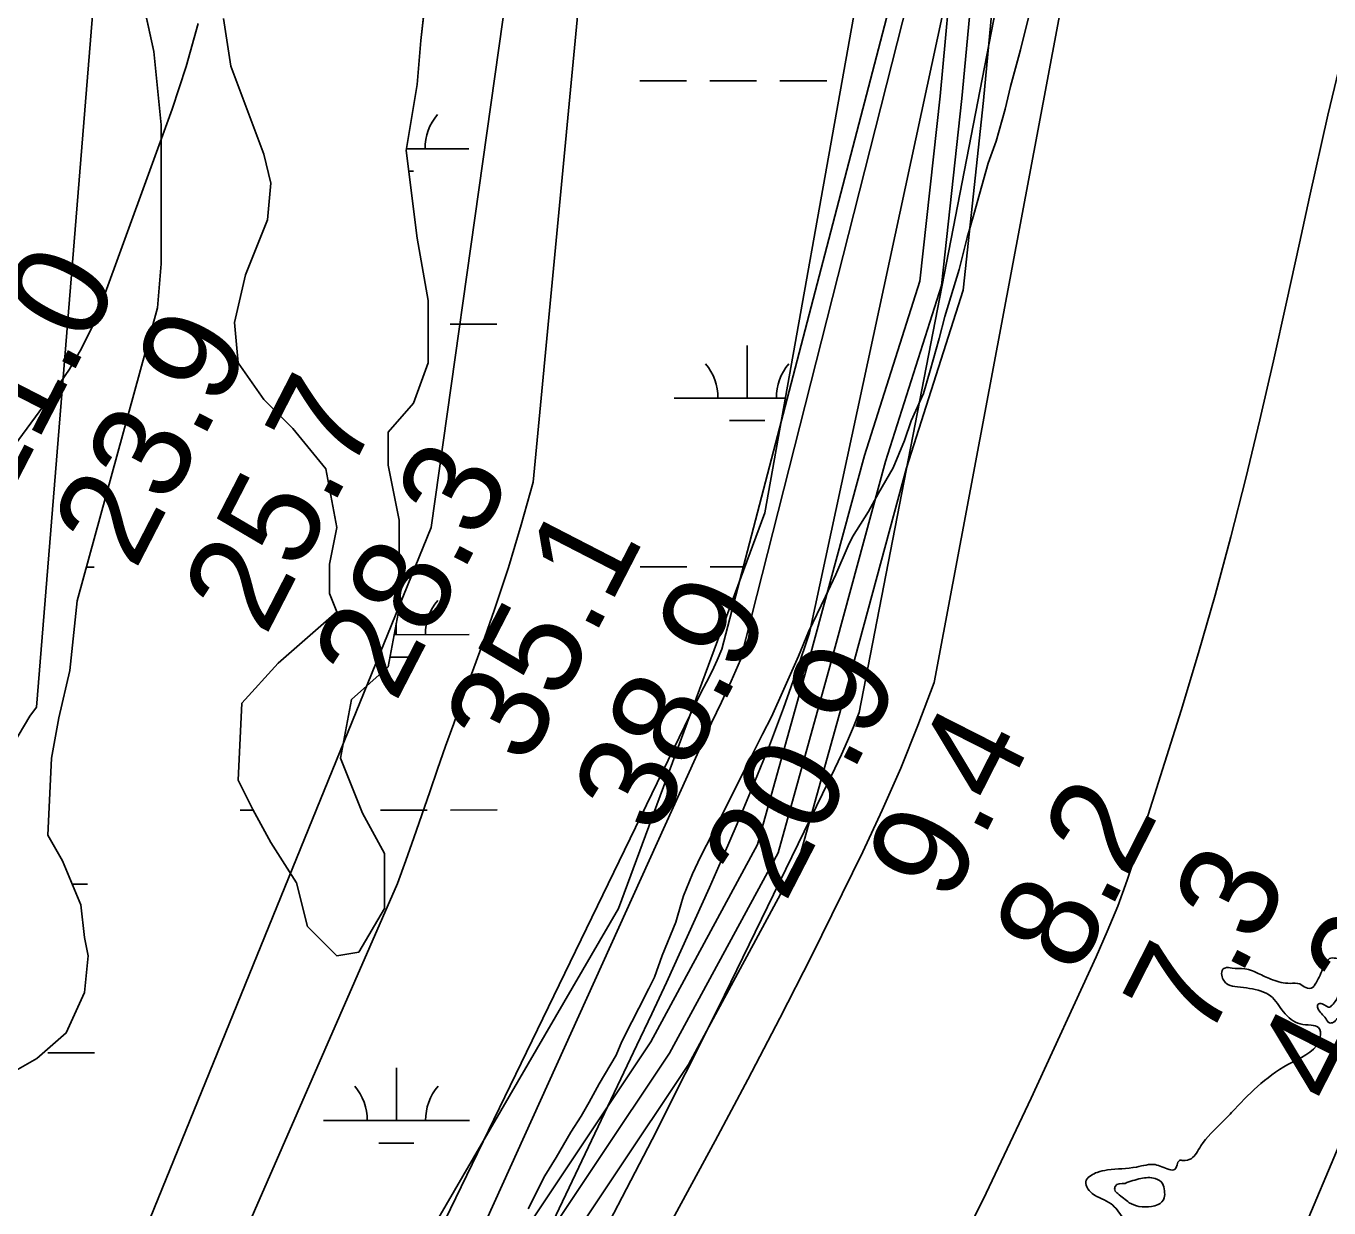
# Model space of a CAD drawing. Extents: x 3279314 to 3317160, y 734079 to 759431.
# Drawn here: x 3308278 to 3309171, y 741782 to 742591 of the extents above; entities that cross this region are included whole.
import ezdxf

# ---------------------------------------------------------------- set-up
doc = ezdxf.new("R2010")
doc.units = 0
for name, color, linetype in [('V-RIVR-EDGE', 7, 'Continuous'), ('V-RIVR-RANG', 7, 'Continuous'), ('V-ROAD-CNTR', 7, 'Continuous'), ('V-SITE-VEGE', 7, 'Continuous'), ('V-TOPO-DPTH', 7, 'Continuous'), ('V-TOPO-MAJR', 7, 'Continuous'), ('V-TOPO-MINR', 7, 'Continuous'), ('V-TOPO-SHOR', 7, 'Continuous'), ('V-TOPO-WATR', 7, 'Continuous'), ('V-WETL-SWMP', 7, 'Continuous')]:
    doc.layers.add(name, color=color, linetype=linetype)

msp = doc.modelspace()

# ---------------------------------------------------------------- linework, layer by layer
at = {"layer": 'V-RIVR-EDGE'}
for points in [[(3309219.02, 741970.01), (3309205.31, 741957.2), (3309194.51, 741946.03), (3309187.43, 741933.62), (3309180.35, 741917.88), (3309176.19, 741911.26), (3309173.69, 741908.78), (3309170.79, 741908.38), (3309168.31, 741911.28), (3309162.94, 741918.34), (3309162.95, 741920.83), (3309164.19, 741921.66), (3309170.82, 741919.15), (3309173.31, 741921.22), (3309175.8, 741924.53), (3309178.73, 741935.3), (3309182.5, 741951.04), (3309180.43, 741951.46), (3309170.9, 741952.31), (3309166.32, 741945.28), (3309160.91, 741934.51), (3309159.24, 741932.44), (3309154.68, 741932.46), (3309150.55, 741934.95), (3309143.92, 741935.38), (3309131.9, 741937.9), (3309123.21, 741941.65), (3309112.85, 741945.41), (3309104.15, 741945.84), (3309099.18, 741945.86), (3309097.93, 741945.03), (3309097.09, 741940.89), (3309101.22, 741934.66), (3309107.85, 741932.99), (3309124.01, 741930.04), (3309130.63, 741926.71), (3309139.31, 741915.91), (3309150.89, 741907.6), (3309158.35, 741906.75), (3309163.32, 741905.08), (3309164.55, 741898.44), (3309145.44, 741881.5), (3309105.98, 741849.26), (3309097.26, 741840.17), (3309082.71, 741824.04), (3309076.06, 741815.35), (3309070.67, 741814.12), (3309068.18, 741814.13), (3309064.85, 741807.92), (3309061.12, 741807.93), (3309051.59, 741811.27), (3309038.74, 741809.64), (3309018.84, 741807.62), (3309011.79, 741805.98), (3309007.64, 741803.91), (3309004.32, 741800.61), (3309004.72, 741796.05), (3309008.44, 741791.48), (3309021.27, 741784.4), (3309029.12, 741775.26), (3309032.83, 741768.21), (3309032.41, 741763.23), (3309029.08, 741757.85), (3309024.93, 741757.45), (3309017.06, 741758.71), (3309010.44, 741763.7), (3309005.89, 741766.62), (3309002.16, 741765.8), (3309000.91, 741763.73), (3309000.9, 741759.17), (3309004.6, 741749.62), (3309009.57, 741745.05), (3309017.85, 741742.13), (3309025.31, 741743.77), (3309029.87, 741744.17), (3309034.04, 741751.21), (3309040.26, 741752.02), (3309046.47, 741749.11), (3309046.45, 741743.72), (3309045.61, 741738.75), (3309040.21, 741732.54)], [(3309030.84, 741798.47), (3309024.2, 741796.41), (3309023.78, 741793.93), (3309025.85, 741791.43), (3309033.71, 741785.2)], [(3309033.71, 741785.2), (3309040.33, 741782.69), (3309049.04, 741782.67), (3309053.6, 741783.91), (3309057.75, 741788.45), (3309057.77, 741793.43), (3309056.53, 741798.41), (3309051.57, 741801.73), (3309041.62, 741801.76), (3309030.84, 741798.47)]]:
    msp.add_spline(points, degree=3, dxfattribs=at)
at = {"layer": 'V-ROAD-CNTR'}
for points in [[(3309046.21, 743385.09), (3309031.9, 743290.58), (3309046.83, 743219.95), (3309031.42, 743075.24), (3309001.91, 742977.82), (3308991.47, 742870.92), (3308962.68, 742759.47), (3308913.69, 742644.96), (3308904.16, 742542.8), (3308890.41, 742416.27), (3308852.39, 742296.84), (3308814.25, 742156.36), (3308779.19, 742030.48), (3308706.08, 741895.28), (3308603.71, 741741.96)], [(3309061.3, 743384.52), (3309047.13, 743291.03), (3309061.99, 743220.73), (3309046.19, 743072.24), (3309016.7, 742974.89), (3309006.28, 742868.3), (3308976.92, 742754.62), (3308928.41, 742641.22), (3308919.08, 742541.29), (3308905.16, 742413.15), (3308866.79, 742292.6), (3308828.71, 742152.38), (3308793.18, 742024.83), (3308718.94, 741887.53), (3308616.21, 741733.66)], [(3309061.3, 743384.52), (3309047.13, 743291.03), (3309061.99, 743220.73), (3309046.19, 743072.24), (3309016.7, 742974.89), (3309006.28, 742868.3), (3308976.92, 742754.62), (3308928.41, 742641.22), (3308919.08, 742541.29), (3308905.16, 742413.15), (3308866.79, 742292.6), (3308828.71, 742152.38), (3308793.18, 742024.83), (3308718.94, 741887.53), (3308616.21, 741733.66)], [(3309076.38, 743383.94), (3309062.37, 743291.47), (3309077.16, 743221.51), (3309060.95, 743069.25), (3309031.48, 742971.95), (3309021.1, 742865.68), (3308991.15, 742749.77), (3308943.13, 742637.48), (3308934.01, 742539.78), (3308919.91, 742410.03), (3308881.18, 742288.36), (3308843.18, 742148.4), (3308807.18, 742019.18), (3308731.81, 741879.78), (3308628.71, 741725.37)]]:
    msp.add_lwpolyline(points, dxfattribs=at)
at = {"layer": 'V-SITE-VEGE'}
for points in [[(3308556.13, 742648.63), (3308548.61, 742580.94), (3308546.11, 742550.85), (3308538.59, 742505.72), (3308546.11, 742445.55), (3308553.62, 742402.93), (3308553.62, 742360.31), (3308543.6, 742332.73), (3308526.07, 742312.68), (3308526.07, 742290.11), (3308533.58, 742252.5), (3308533.58, 742192.33), (3308526.07, 742152.22), (3308501.02, 742129.66), (3308493.5, 742089.54), (3308508.53, 742051.93), (3308523.56, 742024.35), (3308523.56, 741986.75), (3308506.03, 741956.66), (3308491, 741954.16), (3308470.95, 741974.21), (3308463.44, 742004.3), (3308445.9, 742031.87), (3308433.38, 742054.44), (3308423.36, 742074.5), (3308425.86, 742127.15), (3308450.91, 742154.73), (3308491, 742189.82), (3308485.98, 742202.36), (3308485.98, 742222.42), (3308491, 742247.49), (3308483.48, 742287.6), (3308460.93, 742315.18), (3308440.89, 742335.24), (3308423.36, 742360.31), (3308420.85, 742387.89), (3308428.37, 742420.48), (3308443.4, 742458.09), (3308445.9, 742483.16), (3308440.89, 742503.22), (3308418.34, 742563.39), (3308413.34, 742595.98)], [(3308621.97, 741780.91), (3308633.55, 741803.69), (3308641.29, 741816.27), (3308651.35, 741833.56), (3308658.32, 741844.57), (3308663.73, 741854), (3308670.69, 741866.57), (3308682.3, 741886.22), (3308686.15, 741895.64), (3308693.1, 741909), (3308697.73, 741918.42), (3308704.68, 741931.78), (3308708.55, 741939.63), (3308713.92, 741954.54), (3308723.16, 741977.31), (3308726.98, 741990.64), (3308728.51, 741995.35), (3308734.67, 742010.27), (3308740.07, 742022.04), (3308756.29, 742053.47), (3308766.33, 742073.89), (3308773.28, 742087.25), (3308782.54, 742106.1), (3308788.73, 742117.88), (3308797.21, 742136.73), (3308807.22, 742159.5), (3308814.16, 742175.98), (3308825.73, 742200.33), (3308832.67, 742215.25), (3308841.15, 742234.88), (3308844.23, 742241.16), (3308855.07, 742258.46), (3308862.03, 742271.03), (3308872.09, 742288.33), (3308879.79, 742307.17), (3308884.39, 742320.51), (3308892.87, 742339.35), (3308897.46, 742355.04), (3308903.57, 742377), (3308907.38, 742391.9), (3308917.33, 742424.06), (3308922.66, 742446.02), (3308927.25, 742461.7), (3308931.07, 742475.82), (3308937.18, 742497), (3308942.56, 742511.91), (3308948.67, 742533.87), (3308952.48, 742549.55), (3308959.35, 742574.65), (3308963.16, 742590.33), (3308973.06, 742628.76)], [(3308355.72, 742618.55), (3308365.74, 742573.42), (3308370.75, 742523.27), (3308370.75, 742428), (3308368.24, 742397.92), (3308313.13, 742197.35), (3308308.12, 742149.71), (3308300.6, 742117.12), (3308295.59, 742089.54), (3308293.09, 742036.89), (3308303.11, 742019.34), (3308315.64, 741989.25), (3308318.14, 741966.69), (3308320.64, 741954.16), (3308318.14, 741929.08), (3308305.61, 741901.5), (3308285.57, 741883.95), (3308268.04, 741873.93)]]:
    msp.add_lwpolyline(points, dxfattribs=at)
at = {"layer": 'V-TOPO-DPTH'}
for points in [[(3308648.24, 741639.89), (3308750.08, 741827.63), (3308772.47, 741869.55), (3308794.5, 741911.67), (3308815.99, 741954.06), (3308837.11, 741996.64), (3308851.18, 742025.48), (3308864.52, 742053.98), (3308877.23, 742082.75), (3308888.99, 742111.92), (3308900.13, 742141.35), (3309062.23, 743003.8), (3309194.94, 743946.45)], [(3309197.71, 741872.28), (3309132.9, 741718.94)], [(3309197.71, 741872.28), (3309132.9, 741718.94)]]:
    msp.add_lwpolyline(points, dxfattribs=at)
at = {"layer": 'V-TOPO-MAJR'}
for points in [[(3309060.07, 743469.94), (3309044.36, 743358.47), (3309026.92, 743247.22), (3308993.43, 743048.86), (3308991.18, 743037.01), (3308988.61, 743025.25), (3308985.56, 743013.6), (3308982.19, 743002.03), (3308767.39, 742156.79), (3308761.17, 742142.25), (3308754.5, 742127.91), (3308747.54, 742113.7), (3308481.54, 741526.57)], [(3308281.97, 741575.01), (3308555.69, 742247.48), (3308678.26, 743115.89), (3308654.67, 743310.87), (3308649.16, 743361.24), (3308644.41, 743411.67)]]:
    msp.add_lwpolyline(points, dxfattribs=at)
at = {"layer": 'V-TOPO-MINR'}
for points in [[(3309194.94, 743946.45), (3309062.23, 743003.8), (3308900.13, 742141.35), (3308888.99, 742111.92), (3308877.23, 742082.75), (3308864.52, 742053.98), (3308851.18, 742025.48), (3308837.11, 741996.64), (3308815.99, 741954.06), (3308794.5, 741911.67), (3308772.47, 741869.55), (3308750.08, 741827.63), (3308648.24, 741639.89)], [(3309130.11, 743736.93), (3309032.85, 743074.56), (3309028.22, 743044.79), (3308848.66, 742120.79), (3308844.84, 742111.09), (3308840.85, 742101.47), (3308836.6, 742091.97), (3308832.16, 742082.54), (3308752.44, 741918.97), (3308706.97, 741828.37), (3308660.13, 741738.51)], [(3309074.69, 743476.21), (3309003.17, 743054.94), (3309000.24, 743038.83), (3308997.07, 743022.77), (3308814.66, 742175.36), (3308806.06, 742149.49), (3308797.01, 742123.78), (3308787.28, 742098.33), (3308777.09, 742073.05), (3308774.39, 742066.6), (3308765.11, 742044.7), (3308755.73, 742022.85), (3308746.17, 742001.08), (3308736.5, 741979.35), (3308726.67, 741957.7), (3308716.76, 741936.08), (3308706.7, 741914.54), (3308696.55, 741893.03), (3308632.38, 741758.18)], [(3309041.67, 743450.17), (3309034.22, 743379.38), (3309025.74, 743308.72), (3309015.74, 743238.25), (3309004.72, 743167.93), (3308983.7, 743042.77), (3308982.23, 743035.17), (3308980.51, 743027.63), (3308978.41, 743020.19), (3308976.06, 743012.81), (3308754.62, 742164.28), (3308751.42, 742156.6), (3308747.99, 742149.03), (3308744.23, 742141.61), (3308740.24, 742134.31), (3308356.34, 741342.95)], [(3308247.17, 741351.28), (3308532.55, 742003.82), (3308538.18, 742019.43), (3308543.75, 742035.05), (3308549.22, 742050.72), (3308554.61, 742066.41), (3308560, 742082.1), (3308565.46, 742097.77), (3308571.04, 742113.4), (3308576.68, 742129), (3308588.96, 742162.56), (3308599.02, 742191.28), (3308608.53, 742220.16), (3308617.23, 742249.3), (3308625.4, 742278.61), (3308701.45, 743077.25), (3308704.39, 743092.3), (3308707.08, 743107.39), (3308709.39, 743122.55), (3308711.44, 743137.75), (3308732.86, 743313.1), (3308737.59, 743363.02), (3308740.52, 743413.01)], [(3308165.14, 742161.15), (3308298.54, 742342.15), (3308307.79, 742355.91), (3308316.2, 742370.11), (3308323.36, 742384.99), (3308329.69, 742400.32), (3308378.16, 742533.86), (3308387.72, 742563.06), (3308396.03, 742592.57)], [(3309183.14, 742585.67), (3309169.79, 742529.81), (3309157.17, 742473.77), (3309150.39, 742442.17), (3309141.55, 742401.83), (3309132.5, 742361.54), (3309123.11, 742321.33), (3309113.51, 742281.17), (3309103.35, 742241.15), (3309092.66, 742201.28), (3309081.19, 742161.63), (3309069.18, 742122.13), (3309038.31, 742024), (3309032.29, 742006.08), (3309025.83, 741988.34), (3309018.7, 741970.86), (3309011.12, 741953.55), (3308966.57, 741856.86), (3308935.67, 741791.7), (3308903.82, 741727.02)]]:
    msp.add_lwpolyline(points, dxfattribs=at)
at = {"layer": 'V-TOPO-SHOR'}
for points in [[(3308328.6, 742660.31), (3308285.34, 742124.58)], [(3308285.34, 742124.58), (3308280.69, 742118.28), (3308269.08, 742098.64)]]:
    msp.add_lwpolyline(points, dxfattribs=at)
at = {"layer": 'V-TOPO-WATR'}
msp.add_lwpolyline([(3309197.71, 741872.28), (3309132.9, 741718.94)], dxfattribs=at)
at = {"layer": 'V-WETL-SWMP'}
for p, q in [((3308556.13, 742648.63), (3308548.61, 742580.94)), ((3308556.13, 742648.63), (3308548.61, 742580.94)), ((3308784.1, 742257.52), (3308854.25, 742648.64)), ((3308784.1, 742257.52), (3308854.25, 742648.64)), ((3308355.71, 742618.54), (3308365.73, 742573.42)), ((3308355.71, 742618.54), (3308365.73, 742573.42)), ((3308418.34, 742563.39), (3308413.33, 742595.98)), ((3308418.34, 742563.39), (3308413.33, 742595.98)), ((3308548.61, 742580.94), (3308546.1, 742550.85)), ((3308548.61, 742580.94), (3308546.1, 742550.85)), ((3308365.73, 742573.42), (3308370.74, 742523.27)), ((3308365.73, 742573.42), (3308370.74, 742523.27)), ((3308440.89, 742503.22), (3308418.34, 742563.39)), ((3308440.89, 742503.22), (3308418.34, 742563.39)), ((3308698.51, 742553.31), (3308730.51, 742553.33)), ((3308746.51, 742553.34), (3308778.51, 742553.35)), ((3308794.51, 742553.36), (3308826.51, 742553.38)), ((3308546.1, 742550.85), (3308538.59, 742505.72)), ((3308546.1, 742550.85), (3308538.59, 742505.72)), ((3308370.74, 742523.27), (3308370.74, 742428)), ((3308370.74, 742523.27), (3308370.74, 742428)), ((3308445.9, 742483.16), (3308440.89, 742503.22)), ((3308445.9, 742483.16), (3308440.89, 742503.22)), ((3308538.59, 742505.72), (3308546.11, 742445.55)), ((3308538.59, 742505.72), (3308546.11, 742445.55)), ((3308538.77, 742506.8), (3308581.47, 742506.82)), ((3308540.38, 742491.37), (3308543.48, 742491.37)), ((3308443.39, 742458.09), (3308445.9, 742483.16)), ((3308443.39, 742458.09), (3308445.9, 742483.16)), ((3308428.36, 742420.48), (3308443.39, 742458.09)), ((3308428.36, 742420.48), (3308443.39, 742458.09)), ((3308546.11, 742445.55), (3308553.62, 742402.93)), ((3308546.11, 742445.55), (3308553.62, 742402.93)), ((3308370.74, 742428), (3308368.24, 742397.92)), ((3308370.74, 742428), (3308368.24, 742397.92)), ((3308420.85, 742387.89), (3308428.36, 742420.48)), ((3308420.85, 742387.89), (3308428.36, 742420.48)), ((3308553.62, 742402.93), (3308553.62, 742360.31)), ((3308553.62, 742402.93), (3308553.62, 742360.31)), ((3308368.24, 742397.92), (3308313.13, 742197.35)), ((3308368.24, 742397.92), (3308313.13, 742197.35)), ((3308423.35, 742360.31), (3308420.85, 742387.89)), ((3308423.35, 742360.31), (3308420.85, 742387.89)), ((3308568.68, 742386.75), (3308600.68, 742386.76)), ((3308772.03, 742336.11), (3308772.01, 742372.11)), ((3308440.89, 742335.24), (3308423.35, 742360.31)), ((3308440.89, 742335.24), (3308423.35, 742360.31)), ((3308553.62, 742360.31), (3308543.6, 742332.73)), ((3308553.62, 742360.31), (3308543.6, 742332.73)), ((3308460.93, 742315.18), (3308440.89, 742335.24)), ((3308460.93, 742315.18), (3308440.89, 742335.24)), ((3308543.6, 742332.73), (3308526.06, 742312.67)), ((3308543.6, 742332.73), (3308526.06, 742312.67)), ((3308722.03, 742336.08), (3308798.2, 742336.12)), ((3308760.03, 742320.67), (3308784.03, 742320.68)), ((3308483.48, 742287.6), (3308460.93, 742315.18)), ((3308483.48, 742287.6), (3308460.93, 742315.18)), ((3308526.06, 742312.67), (3308526.06, 742290.11)), ((3308526.06, 742312.67), (3308526.06, 742290.11)), ((3308490.99, 742247.49), (3308483.48, 742287.6)), ((3308490.99, 742247.49), (3308483.48, 742287.6)), ((3308526.06, 742290.11), (3308533.58, 742252.5)), ((3308526.06, 742290.11), (3308533.58, 742252.5)), ((3308533.58, 742252.5), (3308533.58, 742192.33)), ((3308533.58, 742252.5), (3308533.58, 742192.33)), ((3308683.9, 741986.75), (3308784.1, 742257.52)), ((3308683.9, 741986.75), (3308784.1, 742257.52)), ((3308485.98, 742222.42), (3308490.99, 742247.49)), ((3308485.98, 742222.42), (3308490.99, 742247.49)), ((3308319.47, 742220.45), (3308324.77, 742220.45)), ((3308485.98, 742202.36), (3308485.98, 742222.42)), ((3308485.98, 742202.36), (3308485.98, 742222.42)), ((3308698.68, 742220.64), (3308730.68, 742220.65)), ((3308746.68, 742220.66), (3308770.47, 742220.67)), ((3308313.13, 742197.35), (3308308.12, 742149.71)), ((3308313.13, 742197.35), (3308308.12, 742149.71)), ((3308490.99, 742189.82), (3308485.98, 742202.36)), ((3308490.99, 742189.82), (3308485.98, 742202.36)), ((3308450.91, 742154.72), (3308490.99, 742189.82)), ((3308450.91, 742154.72), (3308490.99, 742189.82)), ((3308533.58, 742192.33), (3308526.06, 742152.22)), ((3308533.58, 742192.33), (3308526.06, 742152.22)), ((3308531.64, 742174.12), (3308531.63, 742181.94)), ((3308530.17, 742174.12), (3308581.64, 742174.15)), ((3308425.86, 742127.15), (3308450.91, 742154.72)), ((3308425.86, 742127.15), (3308450.91, 742154.72)), ((3308526.06, 742152.22), (3308501.01, 742129.65)), ((3308526.06, 742152.22), (3308501.01, 742129.65)), ((3308527.28, 742158.69), (3308543.64, 742158.7)), ((3308308.12, 742149.71), (3308300.6, 742117.12)), ((3308308.12, 742149.71), (3308300.6, 742117.12)), ((3308423.35, 742074.5), (3308425.86, 742127.15)), ((3308423.35, 742074.5), (3308425.86, 742127.15)), ((3308501.01, 742129.65), (3308493.5, 742089.54)), ((3308501.01, 742129.65), (3308493.5, 742089.54)), ((3308300.6, 742117.12), (3308295.59, 742089.54)), ((3308300.6, 742117.12), (3308295.59, 742089.54)), ((3308295.59, 742089.54), (3308293.09, 742036.89)), ((3308295.59, 742089.54), (3308293.09, 742036.89)), ((3308493.5, 742089.54), (3308508.53, 742051.93)), ((3308493.5, 742089.54), (3308508.53, 742051.93)), ((3308433.37, 742054.44), (3308423.35, 742074.5)), ((3308433.37, 742054.44), (3308423.35, 742074.5)), ((3308424.85, 742054), (3308433.62, 742054)), ((3308445.9, 742031.87), (3308433.37, 742054.44)), ((3308445.9, 742031.87), (3308433.37, 742054.44)), ((3308520.85, 742054.05), (3308552.85, 742054.06)), ((3308568.85, 742054.07), (3308600.85, 742054.09)), ((3308508.53, 742051.93), (3308523.56, 742024.35)), ((3308508.53, 742051.93), (3308523.56, 742024.35)), ((3308293.09, 742036.89), (3308303.11, 742019.34)), ((3308293.09, 742036.89), (3308303.11, 742019.34)), ((3308463.44, 742004.3), (3308445.9, 742031.87)), ((3308463.44, 742004.3), (3308445.9, 742031.87)), ((3308303.11, 742019.34), (3308315.63, 741989.25)), ((3308303.11, 742019.34), (3308315.63, 741989.25)), ((3308523.56, 742024.35), (3308523.56, 741986.75)), ((3308523.56, 742024.35), (3308523.56, 741986.75)), ((3308309.83, 742003.2), (3308320.29, 742003.2)), ((3308470.95, 741974.21), (3308463.44, 742004.3)), ((3308470.95, 741974.21), (3308463.44, 742004.3)), ((3308293.1, 741314.84), (3308683.9, 741986.75)), ((3308293.1, 741314.84), (3308683.9, 741986.75)), ((3308315.63, 741989.25), (3308318.14, 741966.69)), ((3308315.63, 741989.25), (3308318.14, 741966.69)), ((3308523.56, 741986.75), (3308506.02, 741956.66)), ((3308523.56, 741986.75), (3308506.02, 741956.66)), ((3308490.99, 741954.15), (3308470.95, 741974.21)), ((3308490.99, 741954.15), (3308470.95, 741974.21)), ((3308318.14, 741966.69), (3308320.64, 741954.15)), ((3308318.14, 741966.69), (3308320.64, 741954.15)), ((3308506.02, 741956.66), (3308490.99, 741954.15)), ((3308506.02, 741956.66), (3308490.99, 741954.15)), ((3308320.64, 741954.15), (3308318.14, 741929.08)), ((3308320.64, 741954.15), (3308318.14, 741929.08)), ((3308318.14, 741929.08), (3308305.61, 741901.5)), ((3308318.14, 741929.08), (3308305.61, 741901.5)), ((3308305.61, 741901.5), (3308285.57, 741883.95)), ((3308305.61, 741901.5), (3308285.57, 741883.95)), ((3308285.57, 741883.95), (3308268.03, 741873.93)), ((3308285.57, 741883.95), (3308268.03, 741873.93)), ((3308292.94, 741887.76), (3308324.94, 741887.77)), ((3308531.81, 741841.45), (3308531.79, 741877.45)), ((3308481.81, 741841.42), (3308581.81, 741841.47)), ((3308519.81, 741826.01), (3308543.81, 741826.02))]:
    msp.add_line(p, q, dxfattribs=at)
for centre, start, end in [((3308586.71, 742507.3), 139.25734, 180.801), ((3308716.78, 742336.55), 359.25735, 40.801), ((3308827.27, 742336.61), 139.25734, 180.801), ((3308586.88, 742174.63), 139.25734, 180.801), ((3308476.56, 741841.89), 359.25735, 40.801), ((3308587.05, 741841.95), 139.25734, 180.801)]:
    msp.add_arc(centre, 35.25, start, end, dxfattribs=at)

# ---------------------------------------------------------------- texts
at = {"layer": 'V-RIVR-RANG'}
for s, rotation, p in [('21.0', 62.74833, (3308262.74, 742260.73)), ('23.9', 62.74833, (3308352.96, 742217.51)), ('25.7', 62.74833, (3308442.1, 742172.18)), ('28.3', 62.74833, (3308531.12, 742126.61)), ('35.1', 62.74833, (3308621.22, 742083.16)), ('38.9', 62.74833, (3308709.03, 742035.25)), ('20.9', 62.74833, (3308798.04, 741989.68)), ('9.4', 63.07767, (3308910.57, 741988.9)), ('8.2', 63.07767, (3308997.79, 741939.81)), ('7.3', 63.07767, (3309086.81, 741894.24)), ('4.2', 63.07767, (3309176.3, 741849.62))]:
    msp.add_text(s, height=67, rotation=rotation, dxfattribs=at).set_placement(p)

doc.saveas('drawing.dxf')
